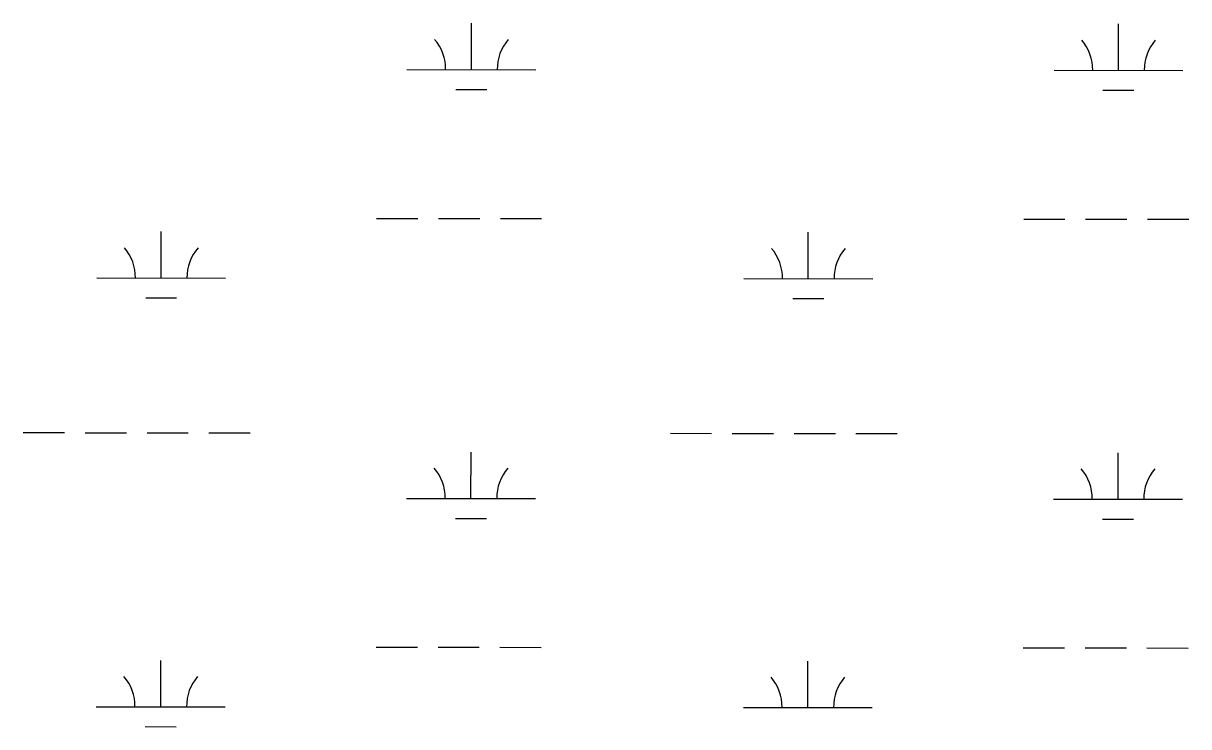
# Model space of a CAD drawing. Extents: x 3148686 to 3186545, y 916144 to 941516.
# Drawn here: x 3178214 to 3179118, y 935351 to 935896 of the extents above; entities that cross this region are included whole.
import ezdxf

# ---------------------------------------------------------------- set-up
doc = ezdxf.new("R2010")
doc.units = 0
doc.layers.add('V-WETL-SWMP', color=7, linetype='Continuous')

msp = doc.modelspace()

# ---------------------------------------------------------------- linework, layer by layer
at = {"layer": 'V-WETL-SWMP'}
for p, q in [((3178561.46, 935860.28), (3178561.5, 935896.28)), ((3179063.37, 935859.75), (3179063.41, 935895.75)), ((3178511.46, 935860.34), (3178611.46, 935860.23)), ((3179013.37, 935859.81), (3179113.37, 935859.7)), ((3178549.45, 935844.86), (3178573.45, 935844.84)), ((3179051.36, 935844.34), (3179075.36, 935844.31)), ((3178487.93, 935744.93), (3178519.93, 935744.89)), ((3178535.93, 935744.88), (3178567.93, 935744.84)), ((3178583.93, 935744.83), (3178615.93, 935744.79)), ((3178989.84, 935744.4), (3179021.84, 935744.37)), ((3179037.84, 935744.35), (3179069.84, 935744.31)), ((3179085.84, 935744.3), (3179117.84, 935744.26)), ((3178320.82, 935698.67), (3178320.86, 935734.67)), ((3178822.73, 935698.15), (3178822.77, 935734.15)), ((3178270.82, 935698.73), (3178370.82, 935698.62)), ((3178772.73, 935698.2), (3178872.73, 935698.09)), ((3178308.81, 935683.26), (3178332.81, 935683.23)), ((3178810.71, 935682.73), (3178834.71, 935682.7)), ((3178213.85, 935578.72), (3178245.85, 935578.68)), ((3178261.85, 935578.67), (3178293.85, 935578.63)), ((3178309.85, 935578.61), (3178341.85, 935578.58)), ((3178357.85, 935578.56), (3178389.85, 935578.53)), ((3178715.76, 935578.19), (3178747.76, 935578.15)), ((3178763.76, 935578.14), (3178795.76, 935578.1)), ((3178811.76, 935578.09), (3178843.76, 935578.05)), ((3178859.76, 935578.04), (3178891.76, 935578)), ((3178561.11, 935527.61), (3178561.15, 935563.61)), ((3179063.02, 935527.08), (3179063.06, 935563.08)), ((3178511.11, 935527.66), (3178611.11, 935527.56)), ((3179013.02, 935527.13), (3179113.02, 935527.03)), ((3178549.1, 935512.19), (3178573.1, 935512.16)), ((3179051, 935511.66), (3179075, 935511.64)), ((3178487.58, 935412.25), (3178519.58, 935412.22)), ((3178535.58, 935412.2), (3178567.58, 935412.17)), ((3178583.58, 935412.15), (3178615.58, 935412.12)), ((3178989.49, 935411.72), (3179021.49, 935411.69)), ((3179037.49, 935411.67), (3179069.49, 935411.64)), ((3179085.49, 935411.62), (3179117.49, 935411.59)), ((3178320.47, 935366), (3178320.51, 935402)), ((3178822.38, 935365.47), (3178822.42, 935401.47)), ((3178270.47, 935366.05), (3178370.47, 935365.95)), ((3178772.38, 935365.52), (3178872.38, 935365.42)), ((3178308.45, 935350.58), (3178332.45, 935350.56))]:
    msp.add_line(p, q, dxfattribs=at)
for centre, start, end in [((3178506.22, 935860.82), 359.16781, 40.71147), ((3178616.71, 935860.7), 139.1678, 180.71146), ((3179008.13, 935860.29), 359.16781, 40.71147), ((3179118.62, 935860.17), 139.1678, 180.71146), ((3178265.58, 935699.21), 359.16781, 40.71147), ((3178376.07, 935699.09), 139.1678, 180.71146), ((3178767.49, 935698.68), 359.16781, 40.71147), ((3178877.97, 935698.56), 139.1678, 180.71146), ((3178505.87, 935528.14), 359.16781, 40.71147), ((3178616.36, 935528.02), 139.1678, 180.71146), ((3179007.78, 935527.61), 359.16781, 40.71147), ((3179118.26, 935527.5), 139.1678, 180.71146), ((3178265.23, 935366.53), 359.16781, 40.71147), ((3178375.71, 935366.42), 139.1678, 180.71146), ((3178767.14, 935366), 359.16781, 40.71147), ((3178877.62, 935365.89), 139.1678, 180.71146)]:
    msp.add_arc(centre, 35.25, start, end, dxfattribs=at)

doc.saveas('drawing.dxf')
